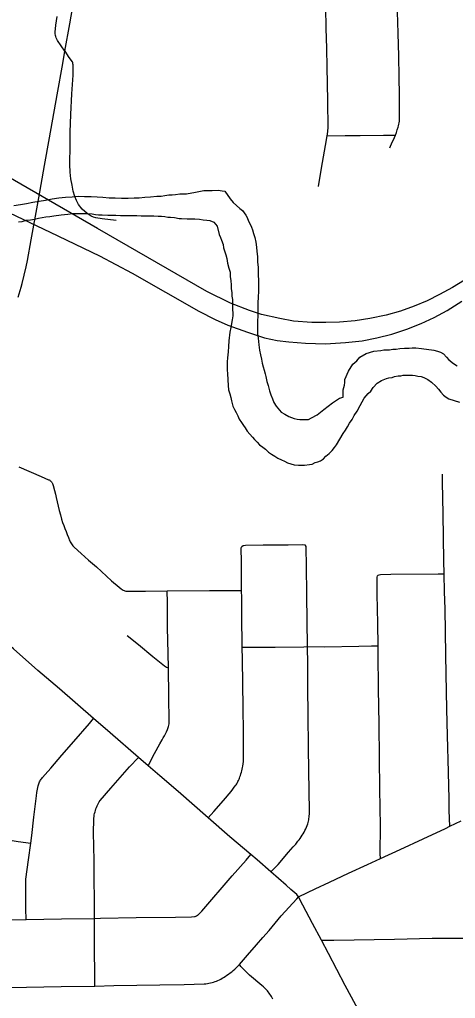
# Model space of a CAD drawing. Extents: x -59 to 82, y -3 to 49.
# Drawn here: x -14.525 to -14.202, y 33.25 to 33.975 of the extents above; entities that cross this region are included whole.
import ezdxf

# ---------------------------------------------------------------- set-up
doc = ezdxf.new("R2010")
doc.units = 0
for name, color, linetype in [('GM_X_City_Street', 7, 'Continuous'), ('GM_X_County_Road', 7, 'Continuous'), ('GM_X_Minor_River', 7, 'Continuous'), ('GM_X_Rail_Line', 7, 'Continuous'), ('GM_X_State_Route', 7, 'Continuous'), ('GM_X_US_Route', 7, 'Continuous')]:
    doc.layers.add(name, color=color, linetype=linetype)

msp = doc.modelspace()

# ---------------------------------------------------------------- linework, layer by layer
at = {"layer": 'GM_X_City_Street'}
for points in [[(-14.30355, 33.8514), (-14.30123, 33.86486), (-14.29833, 33.88176), (-14.29711, 33.88879), (-14.29688, 33.89019), (-14.29644, 33.89473), (-14.2966, 33.91457), (-14.2969, 33.9276), (-14.29708, 33.93976), (-14.29738, 33.95361), (-14.29781, 33.96856), (-14.29818, 33.98387), (-14.29879, 34.00033), (-14.29918, 34.00969), (-14.29956, 34.02758), (-14.29982, 34.04703), (-14.29994, 34.04799), (-14.30033, 34.05003)], [(-14.2508, 33.87997), (-14.24888, 33.88408), (-14.24808, 33.8859), (-14.2466, 33.88947), (-14.24586, 33.89145), (-14.24519, 33.89333), (-14.24455, 33.89522), (-14.24427, 33.89632), (-14.24402, 33.89743), (-14.24382, 33.89855), (-14.24366, 33.89967), (-14.24355, 33.9008), (-14.24363, 33.91904), (-14.24381, 33.93261), (-14.24418, 33.94783), (-14.24462, 33.96485), (-14.24494, 33.98082), (-14.2455, 33.99925), (-14.24583, 34.01734), (-14.24639, 34.03593), (-14.2467, 34.05137)], [(-14.45338, 33.82627), (-14.46377, 33.82741), (-14.46848, 33.8282), (-14.47014, 33.82872), (-14.47174, 33.82941), (-14.47327, 33.83026), (-14.4747, 33.83126), (-14.47842, 33.83462), (-14.48121, 33.83797), (-14.48274, 33.84085), (-14.48398, 33.84403), (-14.48504, 33.84785), (-14.48597, 33.8523), (-14.48678, 33.85696), (-14.48727, 33.86187), (-14.48751, 33.86768), (-14.48744, 33.88209), (-14.48734, 33.89172), (-14.48688, 33.90482), (-14.48606, 33.91993), (-14.48514, 33.93374), (-14.48503, 33.94066), (-14.48514, 33.94141), (-14.48528, 33.94215), (-14.48548, 33.94289), (-14.48572, 33.94361), (-14.48803, 33.94699), (-14.49118, 33.9516), (-14.49126, 33.95173), (-14.49664, 33.95963), (-14.49768, 33.96158), (-14.49794, 33.9624), (-14.49817, 33.9633), (-14.4984, 33.96467), (-14.49848, 33.96559), (-14.49801, 33.97095), (-14.49704, 33.97729)], [(-14.29711, 33.88879), (-14.28377, 33.88902), (-14.27279, 33.88921), (-14.25543, 33.88947), (-14.2466, 33.88947)], [(-14.52535, 33.64355), (-14.50877, 33.63655), (-14.50352, 33.63405), (-14.50302, 33.63387), (-14.50254, 33.63362), (-14.50207, 33.63332), (-14.50178, 33.63309), (-14.50137, 33.63271), (-14.50112, 33.63243), (-14.50089, 33.63213), (-14.50059, 33.63166), (-14.50034, 33.63116), (-14.5001, 33.63047), (-14.49996, 33.62978), (-14.49897, 33.62612), (-14.49824, 33.62334), (-14.49762, 33.62097), (-14.49694, 33.61774), (-14.4962, 33.61447), (-14.49541, 33.61122), (-14.49459, 33.60797), (-14.49372, 33.60474), (-14.49293, 33.60247), (-14.49211, 33.60021), (-14.49126, 33.59796), (-14.49038, 33.59572), (-14.48947, 33.5935), (-14.48853, 33.59128), (-14.48829, 33.59045), (-14.488, 33.58964), (-14.48767, 33.58884), (-14.4873, 33.58805), (-14.48689, 33.5873), (-14.48643, 33.58656), (-14.48594, 33.58584), (-14.48542, 33.58516), (-14.48485, 33.58451), (-14.4843, 33.584), (-14.47933, 33.57938), (-14.47652, 33.57686), (-14.47369, 33.57438), (-14.47083, 33.57193), (-14.46794, 33.56951), (-14.45669, 33.55919), (-14.4511, 33.55438), (-14.44961, 33.55325), (-14.44803, 33.55224), (-14.44624, 33.55137)], [(-14.20635, 33.37737), (-14.20671, 33.38888), (-14.20684, 33.39734), (-14.20729, 33.41726), (-14.2081, 33.44454), (-14.20859, 33.46402), (-14.20892, 33.49014), (-14.20919, 33.50432), (-14.20984, 33.53829), (-14.21015, 33.55101), (-14.21048, 33.56439), (-14.21073, 33.5739), (-14.21097, 33.59144), (-14.21128, 33.60855), (-14.21164, 33.63243), (-14.21161, 33.6382)], [(-14.38522, 33.38352), (-14.38092, 33.3882), (-14.37379, 33.3963), (-14.36826, 33.40297), (-14.36514, 33.40734), (-14.36458, 33.40808), (-14.36406, 33.40884), (-14.36358, 33.40963), (-14.36314, 33.41045), (-14.36273, 33.41129), (-14.36237, 33.41214), (-14.36205, 33.41301), (-14.36177, 33.4139), (-14.36133, 33.415), (-14.36093, 33.41612), (-14.36057, 33.41726), (-14.36024, 33.4184), (-14.35995, 33.41956), (-14.35971, 33.42072), (-14.35949, 33.42189), (-14.35931, 33.42351), (-14.35917, 33.42515), (-14.35907, 33.42678), (-14.359, 33.42842), (-14.35911, 33.44733), (-14.3594, 33.46492), (-14.35989, 33.50073), (-14.35994, 33.50989), (-14.36023, 33.53334), (-14.36032, 33.54655), (-14.36041, 33.5521), (-14.3606, 33.5729), (-14.3607, 33.5836), (-14.36031, 33.58459), (-14.35939, 33.58535)], [(-14.35939, 33.58535), (-14.3575, 33.58562), (-14.34441, 33.58572), (-14.32594, 33.58587), (-14.31568, 33.58613), (-14.31348, 33.58584)], [(-14.33877, 33.34355), (-14.33339, 33.34901), (-14.32577, 33.35809), (-14.32396, 33.36005), (-14.32217, 33.36205), (-14.32042, 33.36408), (-14.31871, 33.36614), (-14.31786, 33.36721), (-14.31705, 33.3683), (-14.31627, 33.36942), (-14.31553, 33.37057), (-14.31482, 33.37174), (-14.31416, 33.37292), (-14.31353, 33.37413), (-14.31294, 33.37536), (-14.31239, 33.37661), (-14.31189, 33.37788), (-14.31142, 33.37916), (-14.31117, 33.38013), (-14.31095, 33.38111), (-14.31077, 33.38209), (-14.31063, 33.38308), (-14.31053, 33.38408), (-14.31046, 33.38507), (-14.3103, 33.38635), (-14.31018, 33.38762), (-14.31009, 33.38891), (-14.31042, 33.40295), (-14.31086, 33.43514), (-14.31114, 33.46038), (-14.31134, 33.4794), (-14.31149, 33.49902), (-14.3117, 33.50871), (-14.3117, 33.51047), (-14.31208, 33.54845), (-14.31239, 33.57083), (-14.31256, 33.58301), (-14.31272, 33.58459), (-14.31305, 33.58535), (-14.31348, 33.58584)], [(-14.32389, 33.33051), (-14.32749, 33.33367), (-14.33877, 33.34355), (-14.34894, 33.35247), (-14.35357, 33.35637), (-14.36913, 33.36949), (-14.38522, 33.38352), (-14.40748, 33.40315), (-14.42102, 33.41475), (-14.42972, 33.42217), (-14.43684, 33.42819), (-14.45771, 33.44645), (-14.46997, 33.45722), (-14.49528, 33.47903), (-14.51129, 33.49282), (-14.52939, 33.50873), (-14.55344, 33.52941), (-14.57417, 33.54743), (-14.59391, 33.56421), (-14.6053, 33.57236), (-14.61147, 33.57605), (-14.6127, 33.57664)], [(-14.25772, 33.35333), (-14.25789, 33.35709), (-14.25771, 33.37746), (-14.25821, 33.40508), (-14.25829, 33.4278), (-14.25873, 33.45283), (-14.25907, 33.47911), (-14.25937, 33.50529), (-14.25945, 33.51103), (-14.2597, 33.52741), (-14.25999, 33.54934), (-14.26016, 33.56179), (-14.25981, 33.56278), (-14.25937, 33.56324)], [(-14.25937, 33.56324), (-14.25871, 33.56358), (-14.25774, 33.56389), (-14.24991, 33.56415), (-14.21486, 33.56437), (-14.21048, 33.56439)], [(-14.44624, 33.55137), (-14.43164, 33.55151), (-14.41565, 33.55165), (-14.38432, 33.55191), (-14.36561, 33.552), (-14.36041, 33.5521)], [(-14.42972, 33.42217), (-14.42501, 33.43108), (-14.42102, 33.43828), (-14.41936, 33.44127), (-14.41849, 33.44275), (-14.41765, 33.44425), (-14.41686, 33.44577), (-14.4161, 33.44731), (-14.41538, 33.44886), (-14.4147, 33.45043), (-14.41448, 33.45131), (-14.4143, 33.45219), (-14.41416, 33.45308), (-14.41404, 33.45397), (-14.41398, 33.45488), (-14.41424, 33.47377), (-14.41465, 33.4947), (-14.41487, 33.50528), (-14.41522, 33.52461), (-14.41536, 33.54308), (-14.41565, 33.55165)], [(-14.44524, 33.51875), (-14.43674, 33.51195), (-14.42611, 33.50312), (-14.41765, 33.4961), (-14.41603, 33.49508), (-14.41465, 33.4947)], [(-14.35994, 33.50989), (-14.33553, 33.51007), (-14.31447, 33.51032), (-14.3117, 33.51047), (-14.29909, 33.51033), (-14.27378, 33.51068), (-14.26436, 33.51099), (-14.25945, 33.51103)], [(-14.67884, 33.45256), (-14.6385, 33.42854), (-14.59572, 33.40282), (-14.58301, 33.39522), (-14.57515, 33.39051), (-14.5645, 33.38419), (-14.54747, 33.37384), (-14.53821, 33.36836), (-14.53728, 33.368), (-14.53657, 33.36776), (-14.53486, 33.36737), (-14.52579, 33.36611), (-14.51656, 33.36483)], [(-14.52004, 33.30821), (-14.52019, 33.31607), (-14.52029, 33.32389), (-14.52008, 33.33802), (-14.51812, 33.35245), (-14.51656, 33.36483), (-14.51585, 33.37052), (-14.51417, 33.38393), (-14.51223, 33.39988), (-14.51197, 33.40238), (-14.51154, 33.40484), (-14.51127, 33.40606), (-14.51096, 33.40728), (-14.51077, 33.40802), (-14.51055, 33.40875), (-14.51029, 33.40947), (-14.50998, 33.41017), (-14.50964, 33.41085), (-14.50926, 33.41152), (-14.50885, 33.41216), (-14.50841, 33.41278), (-14.50792, 33.41337), (-14.50591, 33.41568), (-14.5018, 33.42021), (-14.49362, 33.4299), (-14.48466, 33.44013), (-14.47294, 33.45353), (-14.46997, 33.45722)], [(-14.46909, 33.2589), (-14.46927, 33.29468), (-14.46942, 33.30898), (-14.46965, 33.35181), (-14.46997, 33.3726), (-14.46989, 33.38221), (-14.4698, 33.38339), (-14.46966, 33.38454), (-14.46948, 33.38569), (-14.46925, 33.38682), (-14.46897, 33.38795), (-14.46865, 33.38907), (-14.46828, 33.39017), (-14.46787, 33.39125), (-14.46742, 33.39232), (-14.46693, 33.39337), (-14.46639, 33.3944), (-14.46582, 33.39542), (-14.4652, 33.39642), (-14.45737, 33.40551), (-14.44349, 33.42126), (-14.43684, 33.42819)], [(-14.53251, 33.30799), (-14.52004, 33.30821), (-14.49388, 33.30861), (-14.46942, 33.30898), (-14.46494, 33.30907), (-14.43853, 33.30962), (-14.40948, 33.31001), (-14.39757, 33.31021), (-14.39544, 33.31037), (-14.39492, 33.31051), (-14.39378, 33.31098), (-14.393, 33.31144), (-14.39257, 33.31176), (-14.39179, 33.31249), (-14.39144, 33.3129), (-14.39058, 33.31362), (-14.3902, 33.31402), (-14.38984, 33.31446), (-14.36742, 33.34054), (-14.35712, 33.35211), (-14.35357, 33.35637)], [(-14.27278, 33.23888), (-14.28382, 33.2593), (-14.29611, 33.28305), (-14.30138, 33.29295), (-14.30797, 33.30534), (-14.31518, 33.3189), (-14.31828, 33.32493), (-14.31958, 33.32672), (-14.32389, 33.33051)], [(-14.53243, 33.25788), (-14.49397, 33.2585), (-14.46909, 33.2589), (-14.45512, 33.25924), (-14.43795, 33.25954), (-14.42107, 33.25973), (-14.40298, 33.26013), (-14.38809, 33.26042), (-14.38693, 33.26054), (-14.38577, 33.2607), (-14.38462, 33.26091), (-14.38348, 33.26116), (-14.38235, 33.26145), (-14.38123, 33.26178), (-14.38012, 33.26215), (-14.37903, 33.26257), (-14.37796, 33.26302), (-14.37689, 33.26351), (-14.37586, 33.26404), (-14.37483, 33.26461), (-14.37384, 33.26521), (-14.37257, 33.266), (-14.37133, 33.26682), (-14.37011, 33.26768), (-14.36891, 33.26857), (-14.36775, 33.26948), (-14.3666, 33.27043), (-14.36547, 33.27141), (-14.36438, 33.27242), (-14.36213, 33.27485), (-14.35604, 33.28181), (-14.34945, 33.28952), (-14.34482, 33.29478), (-14.34016, 33.30001), (-14.33569, 33.30545), (-14.33109, 33.31079), (-14.31951, 33.32349), (-14.31828, 33.32493)], [(-14.30138, 33.29295), (-14.29223, 33.29277), (-14.24731, 33.29357), (-14.21943, 33.29434), (-14.18552, 33.29441), (-14.14615, 33.29518), (-14.12314, 33.29529), (-14.09726, 33.29561), (-14.08114, 33.29582), (-14.05284, 33.29623), (-14.00606, 33.29706), (-13.97679, 33.29759), (-13.96221, 33.29789), (-13.93525, 33.2983), (-13.90401, 33.29876), (-13.85322, 33.29943), (-13.83734, 33.29974), (-13.82737, 33.29987), (-13.81486, 33.30002), (-13.7898, 33.30039), (-13.77374, 33.30061), (-13.75046, 33.3009)], [(-14.33745, 33.24916), (-14.3379, 33.25011), (-14.33839, 33.25103), (-14.33891, 33.25194), (-14.33947, 33.25283), (-14.34007, 33.25369), (-14.3407, 33.25453), (-14.34136, 33.25535), (-14.34205, 33.25613), (-14.34277, 33.25689), (-14.34352, 33.25763), (-14.3443, 33.25832), (-14.34549, 33.25932), (-14.35455, 33.26694), (-14.35588, 33.2682), (-14.35719, 33.26947), (-14.35847, 33.27078), (-14.35972, 33.27211), (-14.36094, 33.27347), (-14.36213, 33.27485)]]:
    msp.add_lwpolyline(points, dxfattribs=at)
at = {"layer": 'GM_X_County_Road'}
msp.add_lwpolyline([(-14.31828, 33.32493), (-14.31179, 33.32824), (-14.30605, 33.33094), (-14.29542, 33.33594), (-14.28132, 33.34252), (-14.26732, 33.34893), (-14.25772, 33.35333), (-14.24297, 33.36015), (-14.22608, 33.36796), (-14.20962, 33.37568), (-14.20635, 33.37737), (-14.19801, 33.38134)], dxfattribs=at)
at = {"layer": 'GM_X_Minor_River'}
for points in [[(-14.52913, 33.8372), (-14.52421, 33.83802), (-14.51967, 33.83884), (-14.51512, 33.83965), (-14.5102, 33.84048), (-14.50565, 33.84129), (-14.50073, 33.84211), (-14.4958, 33.84293), (-14.49087, 33.84337), (-14.48594, 33.84381), (-14.48101, 33.84425), (-14.47683, 33.84392), (-14.4719, 33.84398), (-14.46734, 33.84365), (-14.46315, 33.84332), (-14.45859, 33.843), (-14.45404, 33.84305), (-14.44948, 33.84273), (-14.44454, 33.84279), (-14.43999, 33.84284), (-14.43619, 33.84289), (-14.43202, 33.84332), (-14.42785, 33.84375), (-14.4233, 33.84418), (-14.41988, 33.84423), (-14.41723, 33.84464), (-14.4142, 33.84506), (-14.41192, 33.84508), (-14.40927, 33.8455), (-14.40624, 33.84591), (-14.40358, 33.84595), (-14.4013, 33.84597), (-14.39448, 33.8472), (-14.38843, 33.84841), (-14.38235, 33.84848), (-14.3778, 33.84854), (-14.37475, 33.84819), (-14.37285, 33.84784), (-14.36898, 33.84218), (-14.36666, 33.83955), (-14.36435, 33.8373), (-14.36166, 33.83505), (-14.35974, 33.83355), (-14.35742, 33.83016), (-14.35626, 33.82827), (-14.35546, 33.82563), (-14.35391, 33.82298), (-14.35312, 33.82109), (-14.35233, 33.8192), (-14.35154, 33.81655), (-14.35074, 33.81352), (-14.34993, 33.81011), (-14.3495, 33.80631), (-14.34908, 33.80328), (-14.34864, 33.79948), (-14.34859, 33.7953), (-14.34815, 33.79151), (-14.34807, 33.78581), (-14.34802, 33.78163), (-14.34796, 33.77783), (-14.34791, 33.77365), (-14.34823, 33.76947), (-14.34855, 33.7649), (-14.34849, 33.76072), (-14.34842, 33.75616), (-14.34873, 33.75084), (-14.34866, 33.7459), (-14.34861, 33.7421), (-14.34819, 33.73906), (-14.34774, 33.73413), (-14.3473, 33.72995), (-14.3465, 33.72654), (-14.3457, 33.72351), (-14.34528, 33.72048), (-14.34448, 33.71782), (-14.34368, 33.71517), (-14.34289, 33.71252), (-14.34248, 33.71063), (-14.34167, 33.70684), (-14.34087, 33.70381), (-14.33968, 33.70002)], [(-14.51987, 33.8263), (-14.51684, 33.82671), (-14.51381, 33.82713), (-14.51078, 33.82792), (-14.50813, 33.82834), (-14.50548, 33.82875), (-14.50245, 33.82917), (-14.49942, 33.82958), (-14.49411, 33.83041), (-14.48918, 33.83085), (-14.48539, 33.83127), (-14.48159, 33.83132), (-14.47438, 33.83141), (-14.47096, 33.83107), (-14.46868, 33.83071), (-14.46639, 33.83036), (-14.46373, 33.83039), (-14.45955, 33.83006), (-14.45652, 33.8301), (-14.45348, 33.83014), (-14.45006, 33.8298), (-14.44664, 33.82984), (-14.44398, 33.82987), (-14.44095, 33.82991), (-14.43791, 33.82995), (-14.43487, 33.8296), (-14.43183, 33.82964), (-14.42917, 33.82967), (-14.42538, 33.82972), (-14.42234, 33.82938), (-14.41968, 33.82941), (-14.41739, 33.82906), (-14.41511, 33.8287), (-14.41321, 33.82873), (-14.41017, 33.82838), (-14.40674, 33.82766), (-14.40485, 33.82769), (-14.40066, 33.82736), (-14.39877, 33.82738), (-14.39687, 33.8274), (-14.39497, 33.82743), (-14.39155, 33.82709), (-14.38889, 33.82674), (-14.38623, 33.82639), (-14.38394, 33.82604), (-14.38089, 33.82494), (-14.37857, 33.82192), (-14.37697, 33.81586), (-14.37618, 33.81359), (-14.37539, 33.8117), (-14.3742, 33.8083), (-14.37379, 33.80602), (-14.373, 33.80375), (-14.3722, 33.80072), (-14.37141, 33.79807), (-14.37098, 33.79465), (-14.36979, 33.79087), (-14.36899, 33.78784), (-14.36894, 33.78442), (-14.36852, 33.78176), (-14.3681, 33.77835), (-14.36806, 33.77569), (-14.36764, 33.77265), (-14.3676, 33.76999), (-14.36719, 33.76771), (-14.36714, 33.7643), (-14.36711, 33.76202), (-14.36709, 33.76011), (-14.36705, 33.75745), (-14.36702, 33.75556), (-14.36736, 33.75251), (-14.36842, 33.7468), (-14.36913, 33.74337), (-14.3698, 33.7369), (-14.37012, 33.73271), (-14.37045, 33.72891), (-14.37077, 33.72435), (-14.37111, 33.7213), (-14.37107, 33.71864), (-14.37103, 33.7156), (-14.37098, 33.71256), (-14.37048, 33.70383), (-14.37006, 33.70079), (-14.36926, 33.69776), (-14.36847, 33.69511), (-14.36805, 33.69245), (-14.36686, 33.68867), (-14.36568, 33.68602), (-14.36451, 33.68376), (-14.36334, 33.68149), (-14.36217, 33.67884), (-14.36062, 33.67658), (-14.35907, 33.67432), (-14.3579, 33.67244), (-14.35635, 33.67017), (-14.35442, 33.66792), (-14.35249, 33.66566), (-14.35095, 33.66378), (-14.34902, 33.6619), (-14.3471, 33.66002), (-14.3448, 33.65815)], [(-14.52555, 33.82509), (-14.5229, 33.8255), (-14.51987, 33.8263)], [(-14.33968, 33.70002), (-14.33888, 33.69699), (-14.33769, 33.69396), (-14.33652, 33.69132), (-14.33497, 33.68868), (-14.33111, 33.68416), (-14.32843, 33.68267), (-14.32537, 33.68081), (-14.32155, 33.67934), (-14.31927, 33.67899), (-14.31736, 33.67863), (-14.31356, 33.67867), (-14.31091, 33.6787), (-14.30864, 33.67987), (-14.3045, 33.6822), (-14.29962, 33.68606), (-14.29323, 33.69108), (-14.28797, 33.69456), (-14.28532, 33.69536), (-14.28539, 33.70068), (-14.2843, 33.70411), (-14.28395, 33.70601), (-14.28398, 33.70829), (-14.2814, 33.71441), (-14.27806, 33.71977), (-14.27505, 33.72209), (-14.27281, 33.72477), (-14.2683, 33.72749), (-14.26263, 33.72945), (-14.25732, 33.7299), (-14.25505, 33.73031), (-14.25315, 33.73033), (-14.25087, 33.73036), (-14.2486, 33.73076), (-14.24594, 33.7308), (-14.24329, 33.73121), (-14.23988, 33.73163), (-14.23646, 33.73167), (-14.23418, 33.7317), (-14.23152, 33.73173), (-14.22734, 33.7314), (-14.21821, 33.72999), (-14.21554, 33.72926), (-14.21326, 33.72853), (-14.21096, 33.72742), (-14.20865, 33.72479), (-14.2071, 33.72291), (-14.20365, 33.72029), (-14.20097, 33.71842)], [(-14.3448, 33.65815), (-14.34287, 33.65666), (-14.34057, 33.6544), (-14.33827, 33.65291), (-14.33597, 33.65142), (-14.33367, 33.64992), (-14.331, 33.64882), (-14.3287, 33.64771), (-14.32641, 33.64659), (-14.32412, 33.64586), (-14.32145, 33.64513), (-14.31841, 33.64479), (-14.31576, 33.64482), (-14.31386, 33.64485), (-14.31007, 33.64527), (-14.30817, 33.64567), (-14.30591, 33.64684), (-14.30402, 33.64724), (-14.30213, 33.64803), (-14.29987, 33.64958), (-14.298, 33.6515), (-14.29575, 33.65343), (-14.29351, 33.65573), (-14.29164, 33.65804), (-14.29015, 33.65995), (-14.28533, 33.66837), (-14.28346, 33.67068), (-14.28198, 33.67335), (-14.2805, 33.67603), (-14.27863, 33.67872), (-14.27716, 33.68177), (-14.27492, 33.68484), (-14.2727, 33.68905), (-14.26974, 33.69441), (-14.26675, 33.69786), (-14.26488, 33.69978), (-14.26302, 33.70247), (-14.26002, 33.70554), (-14.25701, 33.70748), (-14.25323, 33.70905), (-14.25134, 33.70945), (-14.24907, 33.70986), (-14.24718, 33.71064), (-14.24453, 33.71105), (-14.24263, 33.71107), (-14.24074, 33.71148), (-14.23884, 33.7115), (-14.23656, 33.71153), (-14.2339, 33.71156), (-14.232, 33.7112), (-14.2301, 33.71085), (-14.22743, 33.7105), (-14.22553, 33.70976), (-14.22247, 33.70828), (-14.21978, 33.70641), (-14.21671, 33.70341), (-14.21478, 33.70115), (-14.21285, 33.69889), (-14.21092, 33.69664), (-14.209, 33.69514), (-14.20709, 33.69402), (-14.19908, 33.69146)]]:
    msp.add_lwpolyline(points, dxfattribs=at)
at = {"layer": 'GM_X_Rail_Line'}
for points in [[(-14.19543, 33.78206), (-14.2044, 33.77649), (-14.21385, 33.7712), (-14.22301, 33.76667), (-14.23274, 33.7627), (-14.24294, 33.75902), (-14.25352, 33.7559), (-14.26543, 33.75344), (-14.27638, 33.75184), (-14.2881, 33.7507), (-14.29801, 33.75051), (-14.3084, 33.75051), (-14.32201, 33.75155), (-14.33211, 33.75344), (-14.34562, 33.75646), (-14.3546, 33.75939), (-14.36867, 33.76487), (-14.38615, 33.77356), (-14.4671, 33.82032), (-14.52396, 33.853), (-14.61493, 33.90562), (-14.83813, 34.03276)], [(-14.54295, 33.83677), (-14.50227, 33.8174), (-14.4656, 33.79996), (-14.44145, 33.78705), (-14.39212, 33.75903), (-14.37999, 33.7527), (-14.37056, 33.74857), (-14.35597, 33.7434), (-14.34357, 33.73914), (-14.33414, 33.73721), (-14.32549, 33.73617), (-14.31323, 33.73514), (-14.29838, 33.73475), (-14.28353, 33.73579), (-14.27126, 33.73708), (-14.26041, 33.73927), (-14.24931, 33.74198), (-14.2382, 33.7456), (-14.22748, 33.74986), (-14.21793, 33.75438), (-14.20824, 33.75955), (-14.19753, 33.76626)]]:
    msp.add_lwpolyline(points, dxfattribs=at)
at = {"layer": 'GM_X_State_Route'}
msp.add_line((-14.52592, 33.76928), (-14.52368, 33.77672), dxfattribs=at)
for points in [[(-14.51899, 33.79658), (-14.51619, 33.81182), (-14.51064, 33.84301), (-14.50637, 33.86698), (-14.50266, 33.88737), (-14.49707, 33.91915), (-14.49291, 33.94246), (-14.49126, 33.95173), (-14.48766, 33.97186), (-14.48307, 33.99752), (-14.47675, 34.03294), (-14.47186, 34.05948), (-14.46799, 34.08227), (-14.46575, 34.09548)], [(-14.52368, 33.77672), (-14.52284, 33.77951), (-14.51987, 33.79182), (-14.51899, 33.79658)]]:
    msp.add_lwpolyline(points, dxfattribs=at)
at = {"layer": 'GM_X_US_Route'}
msp.add_line((-14.52592, 33.76928), (-14.52368, 33.77672), dxfattribs=at)
for points in [[(-14.51899, 33.79658), (-14.51619, 33.81182), (-14.51064, 33.84301), (-14.50637, 33.86698), (-14.50266, 33.88737), (-14.49707, 33.91915), (-14.49291, 33.94246), (-14.49126, 33.95173), (-14.48766, 33.97186), (-14.48307, 33.99752), (-14.47675, 34.03294), (-14.47186, 34.05948), (-14.46799, 34.08227), (-14.46575, 34.09548)], [(-14.52368, 33.77672), (-14.52284, 33.77951), (-14.51987, 33.79182), (-14.51899, 33.79658)]]:
    msp.add_lwpolyline(points, dxfattribs=at)

doc.saveas('drawing.dxf')
